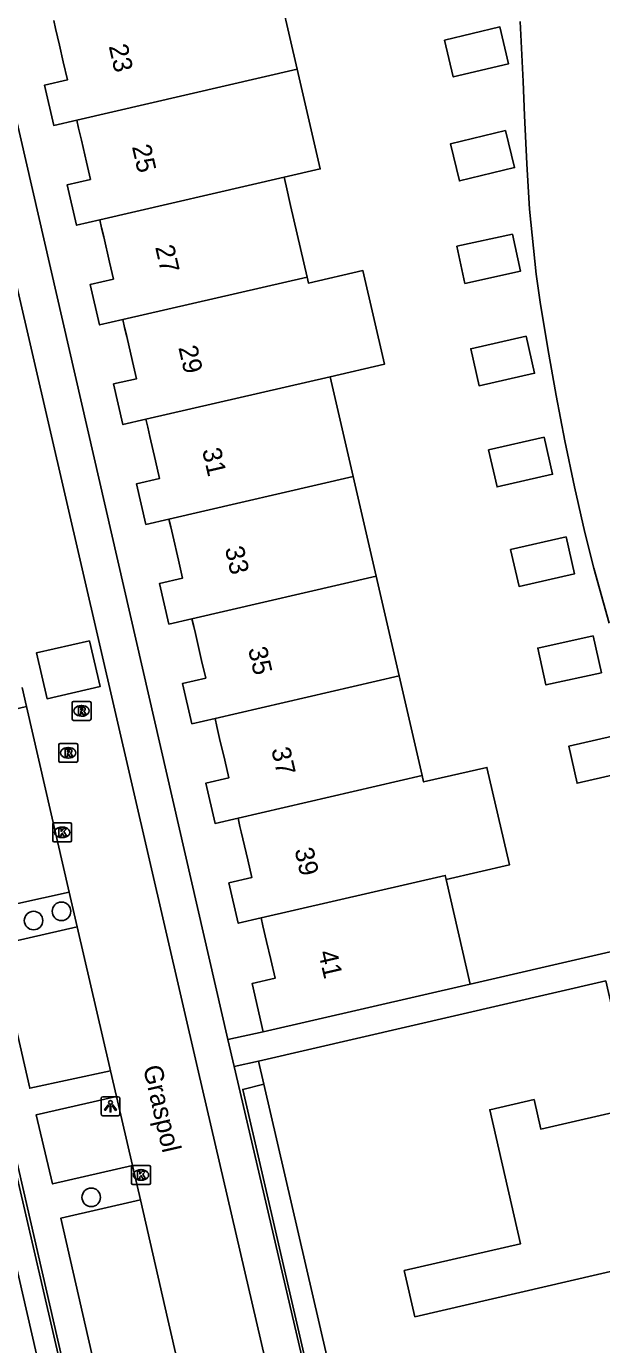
# Model space of a CAD drawing. Extents: x 156414 to 157775, y 382335 to 383765.
# Drawn here: x 156945.4 to 156975.8, y 383519.1 to 383588.6 of the extents above; entities that cross this region are included whole.
import ezdxf

# ---------------------------------------------------------------- set-up
doc = ezdxf.new("R2010")
doc.units = 0
for name, color, linetype in [('IMGEO_Boom', 7, 'Continuous'), ('IMGEO_Kolk', 7, 'Continuous'), ('IMGEO_Lichtpunt', 7, 'Continuous'), ('IMGEO_Openbare_ruimte_label', 7, 'Continuous'), ('IMGEO_Pand', 7, 'Continuous'), ('IMGEO_Pand_nummerreeks', 7, 'Continuous'), ('IMGEO_Pand_overbouw', 7, 'Continuous'), ('IMGEO_Rijbaan_lokaal_gesloten', 7, 'Continuous'), ('IMGEO_Rijbaan_lokaal_open', 7, 'Continuous'), ('IMGEO_Rioolput', 7, 'Continuous'), ('IMGEO_Voetpad_open', 7, 'Continuous')]:
    doc.layers.add(name, color=color, linetype=linetype)

msp = doc.modelspace()

# ---------------------------------------------------------------- linework, layer by layer
at = {"layer": 'IMGEO_Boom'}
for centre in [(156947.289, 383541.915), (156945.817, 383541.428), (156948.858, 383526.824)]:
    msp.add_circle(centre, 0.489, dxfattribs=at)
at = {"layer": 'IMGEO_Kolk'}
for p, q in [((156946.825, 383545.656), (156946.825, 383546.508)), ((156946.9, 383546.582), (156947.752, 383546.582)), ((156947.826, 383546.508), (156947.826, 383545.656)), ((156947.336, 383545.802), (156947.311, 383545.802)), ((156947.313, 383546.362), (156947.338, 383546.362)), ((156947.752, 383545.582), (156946.9, 383545.582)), ((156950.984, 383527.578), (156950.984, 383528.43)), ((156951.059, 383528.504), (156951.911, 383528.504)), ((156951.985, 383528.43), (156951.985, 383527.578)), ((156951.495, 383527.724), (156951.47, 383527.724)), ((156951.472, 383528.284), (156951.497, 383528.284)), ((156951.911, 383527.504), (156951.059, 383527.504))]:
    msp.add_line(p, q, dxfattribs=at)
for points in [[(156946.825, 383545.656), (156946.825, 383546.508)], [(156946.9, 383546.582), (156947.752, 383546.582)], [(156947.826, 383546.508), (156947.826, 383545.656)], [(156947.146, 383546.282), (156947.269, 383546.282), (156947.269, 383546.131), (156947.399, 383546.282), (156947.563, 383546.282), (156947.417, 383546.131), (156947.57, 383545.882), (156947.418, 383545.882), (156947.333, 383546.046), (156947.269, 383545.979), (156947.269, 383545.882), (156947.146, 383545.882), (156947.146, 383546.282)], [(156947.752, 383545.582), (156946.9, 383545.582)], [(156950.984, 383527.578), (156950.984, 383528.43)], [(156951.059, 383528.504), (156951.911, 383528.504)], [(156951.985, 383528.43), (156951.985, 383527.578)], [(156951.305, 383528.204), (156951.428, 383528.204), (156951.428, 383528.053), (156951.558, 383528.204), (156951.722, 383528.204), (156951.576, 383528.053), (156951.729, 383527.804), (156951.577, 383527.804), (156951.492, 383527.968), (156951.428, 383527.901), (156951.428, 383527.804), (156951.305, 383527.804), (156951.305, 383528.204)], [(156951.911, 383527.504), (156951.059, 383527.504)]]:
    msp.add_lwpolyline(points, dxfattribs=at)
for centre, start, end in [((156946.902, 383546.506), 91.55205, 178.44795), ((156946.902, 383546.506), 91.55205, 178.44795), ((156947.75, 383546.506), 1.55205, 88.44795), ((156947.75, 383546.506), 1.55205, 88.44795), ((156946.902, 383545.658), 181.55205, 268.44795), ((156946.902, 383545.658), 181.55205, 268.44795), ((156947.75, 383545.658), 271.55205, 358.44795), ((156947.75, 383545.658), 271.55205, 358.44795), ((156951.061, 383528.428), 91.55205, 178.44795), ((156951.061, 383528.428), 91.55205, 178.44795), ((156951.909, 383528.428), 1.55205, 88.44795), ((156951.909, 383528.428), 1.55205, 88.44795), ((156951.061, 383527.58), 181.55205, 268.44795), ((156951.061, 383527.58), 181.55205, 268.44795), ((156951.909, 383527.58), 271.55205, 358.44795), ((156951.909, 383527.58), 271.55205, 358.44795)]:
    msp.add_arc(centre, 0.0765, start, end, dxfattribs=at)
for centre, major_axis, ratio, start_param, end_param in [((156947.312, 383546.082), (-0.387, 0.002), 0.722429, 4.712389, 7.853982), ((156947.337, 383546.082), (-0.39, 0.002), 0.717154, 1.570796, 4.712389), ((156951.471, 383528.004), (-0.387, 0.002), 0.722429, 4.712389, 7.853982), ((156951.496, 383528.004), (-0.39, 0.002), 0.717154, 1.570796, 4.712389)]:
    msp.add_ellipse(centre, major_axis=major_axis, ratio=ratio, start_param=start_param, end_param=end_param, dxfattribs=at)
at = {"layer": 'IMGEO_Lichtpunt'}
for p, q in [((156949.376, 383532.034), (156949.376, 383531.227)), ((156949.376, 383532.034), (156949.376, 383531.227)), ((156950.278, 383532.129), (156949.47, 383532.129)), ((156950.278, 383532.129), (156949.47, 383532.129)), ((156950.372, 383531.227), (156950.372, 383532.034)), ((156950.372, 383531.227), (156950.372, 383532.034)), ((156949.47, 383531.133), (156950.278, 383531.133)), ((156949.47, 383531.133), (156950.278, 383531.133))]:
    msp.add_line(p, q, dxfattribs=at)
for points in [[(156949.75, 383531.698), (156949.789, 383531.67), (156949.601, 383531.408), (156949.563, 383531.435), (156949.75, 383531.698)], [(156949.852, 383531.65), (156949.899, 383531.65), (156949.899, 383531.328), (156949.852, 383531.328), (156949.852, 383531.65)], [(156949.962, 383531.67), (156950, 383531.697), (156950.187, 383531.435), (156950.148, 383531.407), (156949.962, 383531.67)]]:
    msp.add_lwpolyline(points, dxfattribs=at)
msp.add_circle((156949.875, 383531.832), 0.0994, dxfattribs=at)
for centre, start, end in [((156949.47, 383532.034), 90, 180), ((156949.47, 383532.034), 90, 180), ((156950.278, 383532.034), 0, 90), ((156950.278, 383532.034), 0, 90), ((156949.47, 383531.227), 180, 270), ((156949.47, 383531.227), 180, 270), ((156950.278, 383531.227), 270, 0), ((156950.278, 383531.227), 270, 360)]:
    msp.add_arc(centre, 0.0946, start, end, dxfattribs=at)
at = {"layer": 'IMGEO_Pand'}
for points in [[(156958.508, 383591.606), (156959.727, 383586.345)], [(156946.879, 383588.919), (156946.976, 383588.498), (156947.179, 383587.619), (156947.385, 383586.73), (156947.604, 383585.783), (156946.395, 383585.506), (156946.885, 383583.379), (156948.095, 383583.659)], [(156967.503, 383587.886), (156970.426, 383588.579), (156970.887, 383586.633), (156967.964, 383585.94), (156967.503, 383587.886)], [(156959.727, 383586.345), (156948.095, 383583.659)], [(156959.727, 383586.345), (156960.946, 383581.085), (156959.035, 383580.644)], [(156948.095, 383583.659), (156948.194, 383583.231), (156948.341, 383582.597), (156948.609, 383581.436), (156948.818, 383580.532), (156947.592, 383580.25), (156948.084, 383578.114), (156949.31, 383578.397)], [(156970.729, 383583.111), (156971.201, 383581.154), (156968.287, 383580.452), (156967.815, 383582.409), (156970.729, 383583.111)], [(156959.035, 383580.644), (156949.31, 383578.397)], [(156959.035, 383580.644), (156959.139, 383580.192), (156959.378, 383579.159), (156960.25, 383575.382)], [(156949.31, 383578.397), (156949.407, 383577.979), (156949.518, 383577.498), (156949.825, 383576.173), (156950.032, 383575.276), (156948.806, 383574.994), (156949.299, 383572.852), (156950.527, 383573.136)], [(156971.084, 383577.645), (156971.512, 383575.688), (156968.581, 383575.047), (156968.153, 383577.004), (156971.084, 383577.645)], [(156960.25, 383575.382), (156960.324, 383575.06), (156963.194, 383575.722), (156964.335, 383570.783), (156961.464, 383570.12)], [(156950.527, 383573.136), (156960.25, 383575.382)], [(156950.527, 383573.136), (156950.622, 383572.723), (156950.732, 383572.248), (156951.036, 383570.932), (156951.248, 383570.018), (156950.037, 383569.74), (156950.531, 383567.595), (156951.744, 383567.875)], [(156971.81, 383572.258), (156972.252, 383570.302), (156969.325, 383569.642), (156968.884, 383571.598), (156971.81, 383572.258)], [(156961.464, 383570.12), (156951.744, 383567.875)], [(156961.464, 383570.12), (156962.679, 383564.859)], [(156951.744, 383567.875), (156951.838, 383567.466), (156951.953, 383566.966), (156952.248, 383565.69), (156952.464, 383564.756), (156951.251, 383564.477), (156951.744, 383562.333), (156952.959, 383562.614)], [(156972.757, 383566.925), (156973.201, 383564.979), (156970.276, 383564.312), (156969.832, 383566.258), (156972.757, 383566.925)], [(156952.959, 383562.614), (156962.679, 383564.859)], [(156962.679, 383564.859), (156963.894, 383559.597)], [(156952.959, 383562.614), (156953.054, 383562.203), (156953.161, 383561.739), (156953.461, 383560.443), (156953.68, 383559.494), (156952.465, 383559.215), (156952.958, 383557.071), (156954.175, 383557.352)], [(156973.917, 383561.676), (156974.363, 383559.729), (156971.44, 383559.058), (156970.993, 383561.005), (156973.917, 383561.676)], [(156954.175, 383557.352), (156963.894, 383559.597)], [(156963.894, 383559.597), (156965.108, 383554.335)], [(156954.175, 383557.352), (156954.27, 383556.942), (156954.357, 383556.565), (156954.682, 383555.157), (156954.898, 383554.223), (156953.682, 383553.944), (156954.173, 383551.809), (156955.392, 383552.09)], [(156975.351, 383556.455), (156975.782, 383554.504), (156972.853, 383553.857), (156972.422, 383555.808), (156975.351, 383556.455)], [(156965.108, 383554.335), (156955.392, 383552.09)], [(156965.108, 383554.335), (156966.323, 383549.074)], [(156955.392, 383552.09), (156955.488, 383551.67), (156955.634, 383551.038), (156955.901, 383549.887), (156956.117, 383548.951), (156954.905, 383548.673), (156955.394, 383546.549), (156956.607, 383546.829)], [(156976.983, 383551.291), (156977.427, 383549.342), (156974.502, 383548.675), (156974.058, 383550.623), (156976.983, 383551.291)], [(156966.323, 383549.074), (156966.4, 383548.739), (156969.736, 383549.509), (156970.924, 383544.362), (156967.589, 383543.591)], [(156956.607, 383546.829), (156966.323, 383549.074)], [(156956.607, 383546.829), (156956.707, 383546.398), (156956.774, 383546.108), (156957.115, 383544.632), (156957.332, 383543.693), (156956.126, 383543.417), (156956.616, 383541.289), (156957.823, 383541.568)], [(156957.69, 383534.013), (156957.972, 383532.796), (156963.85, 383507.43), (156968.422, 383508.467), (156982.953, 383511.84), (156982.705, 383512.912), (156989.005, 383514.353), (156989.252, 383513.303), (157010.768, 383518.266), (157015.37, 383519.329), (157009.52, 383544.701), (157009.237, 383545.921)], [(156957.823, 383541.568), (156967.538, 383543.812), (156967.589, 383543.591)], [(156967.589, 383543.591), (156968.861, 383538.08)], [(156976.012, 383538.246), (156977.554, 383531.572), (156972.585, 383530.424), (156972.225, 383531.983), (156969.886, 383531.443), (156971.518, 383524.379), (156965.38, 383522.961), (156965.942, 383520.525), (156983.773, 383524.644), (156983.21, 383527.079), (156983.892, 383527.237), (156982.519, 383533.181), (156987.391, 383534.306), (156988.764, 383528.362), (156989.446, 383528.52), (156990.008, 383526.084), (157007.839, 383530.203), (157007.276, 383532.639), (157001.138, 383531.221), (156999.54, 383538.139), (156997.201, 383537.598), (156997.562, 383536.039), (156992.592, 383534.892), (156991.017, 383541.712)], [(156957.823, 383541.568), (156957.922, 383541.141), (156958.11, 383540.326), (156958.331, 383539.371), (156958.559, 383538.385), (156957.352, 383538.108), (156957.937, 383535.558)], [(156976.012, 383538.246), (156957.69, 383534.013)], [(156968.861, 383538.08), (156957.937, 383535.558)], [(156943.169, 383530.669), (156943.453, 383529.439), (156949.3, 383504.064), (156944.724, 383503.001), (156930.232, 383499.646), (156929.984, 383500.718), (156923.662, 383499.252), (156923.91, 383498.181), (156902.362, 383493.194), (156897.784, 383492.142), (156888.666, 383531.548), (156888.381, 383532.781)]]:
    msp.add_lwpolyline(points, dxfattribs=at)
at = {"layer": 'IMGEO_Pand_overbouw'}
for points in [[(156963.85, 383507.43), (156957.972, 383532.796), (156956.852, 383532.518), (156962.713, 383507.17)], [(156949.3, 383504.064), (156950.396, 383504.324), (156944.534, 383529.701), (156943.453, 383529.439)]]:
    msp.add_lwpolyline(points, close=True, dxfattribs=at)
at = {"layer": 'IMGEO_Rijbaan_lokaal_gesloten'}
for points in [[(156961.349, 383504.04), (156954.52, 383533.42), (156931.728, 383631.996), (156925.894, 383657.35)], [(156945.212, 383553.73), (156945.444, 383552.723)], [(156945.444, 383552.723), (156947.701, 383542.925)], [(156947.701, 383542.925), (156948.122, 383541.094)], [(156948.122, 383541.094), (156949.837, 383533.649), (156949.873, 383533.495)], [(156949.873, 383533.495), (156950.191, 383532.137)], [(156950.191, 383532.137), (156951.041, 383528.501)], [(156951.041, 383528.501), (156951.465, 383526.688)], [(156953.469, 383517.942), (156952.904, 383520.376), (156951.465, 383526.688)]]:
    msp.add_lwpolyline(points, dxfattribs=at)
at = {"layer": 'IMGEO_Rijbaan_lokaal_open'}
for points in [[(156976.199, 383557.127), (156975.384, 383560.019), (156974.909, 383561.904), (156974.36, 383564.317), (156973.859, 383566.742), (156973.397, 383569.139), (156972.947, 383571.61), (156972.552, 383574.053), (156972.346, 383575.54), (156971.995, 383578.97), (156971.838, 383581.348), (156971.724, 383583.913), (156971.655, 383585.7), (156971.488, 383588.858)], [(156948.765, 383556.193), (156949.323, 383553.772), (156946.526, 383553.127), (156945.968, 383555.548), (156948.765, 383556.193)], [(156968.861, 383538.08), (156981.805, 383541.068)], [(156957.937, 383535.558), (156956.071, 383535.145)], [(156956.071, 383535.145), (156956.397, 383533.726)], [(156956.397, 383533.726), (156957.69, 383534.013)]]:
    msp.add_lwpolyline(points, dxfattribs=at)
at = {"layer": 'IMGEO_Rioolput'}
for p, q in [((156947.848, 383552.065), (156947.848, 383552.917)), ((156947.923, 383552.991), (156948.775, 383552.991)), ((156948.336, 383552.771), (156948.361, 383552.771)), ((156948.849, 383552.917), (156948.849, 383552.065)), ((156948.359, 383552.211), (156948.334, 383552.211)), ((156948.775, 383551.991), (156947.923, 383551.991)), ((156947.144, 383549.85), (156947.144, 383550.702)), ((156947.219, 383550.776), (156948.071, 383550.776)), ((156948.145, 383550.702), (156948.145, 383549.85)), ((156947.655, 383549.996), (156947.63, 383549.996)), ((156947.632, 383550.556), (156947.657, 383550.556)), ((156948.071, 383549.776), (156947.219, 383549.776))]:
    msp.add_line(p, q, dxfattribs=at)
for points in [[(156947.848, 383552.065), (156947.848, 383552.917)], [(156947.923, 383552.991), (156948.775, 383552.991)], [(156948.849, 383552.917), (156948.849, 383552.065)], [(156948.437, 383552.689), (156948.185, 383552.691), (156948.185, 383552.291)], [(156948.185, 383552.291), (156948.309, 383552.291), (156948.309, 383552.453), (156948.32, 383552.453)], [(156948.363, 383552.61), (156948.309, 383552.61), (156948.309, 383552.529)], [(156948.309, 383552.529), (156948.361, 383552.529)], [(156948.367, 383552.424), (156948.438, 383552.291), (156948.578, 383552.291), (156948.513, 383552.417)], [(156948.775, 383551.991), (156947.923, 383551.991)], [(156947.144, 383549.85), (156947.144, 383550.702)], [(156947.219, 383550.776), (156948.071, 383550.776)], [(156948.145, 383550.702), (156948.145, 383549.85)], [(156947.733, 383550.474), (156947.481, 383550.476), (156947.481, 383550.076)], [(156947.481, 383550.076), (156947.605, 383550.076), (156947.605, 383550.238), (156947.616, 383550.238)], [(156947.659, 383550.395), (156947.605, 383550.395), (156947.605, 383550.314)], [(156947.605, 383550.314), (156947.657, 383550.314)], [(156947.663, 383550.209), (156947.734, 383550.076), (156947.874, 383550.076), (156947.809, 383550.202)], [(156948.071, 383549.776), (156947.219, 383549.776)]]:
    msp.add_lwpolyline(points, dxfattribs=at)
for centre, radius, start, end in [((156947.925, 383552.915), 0.0765, 91.55205, 178.44795), ((156947.925, 383552.915), 0.0765, 91.55205, 178.44795), ((156948.773, 383552.915), 0.0765, 1.55205, 88.44795), ((156948.773, 383552.915), 0.0765, 1.55205, 88.44795), ((156947.925, 383552.067), 0.0765, 181.55205, 268.44795), ((156947.925, 383552.067), 0.0765, 181.55205, 268.44795), ((156948.319, 383552.4), 0.0533, 26.02933, 88.69889), ((156948.345, 383552.718), 0.19, 274.7715, 282.96867), ((156948.369, 383552.514), 0.0964, 77.00612, 93.18647), ((156948.383, 383552.571), 0.0378, 276.66336, 79.67722), ((156948.436, 383552.579), 0.109, 350.36119, 89.41601), ((156948.434, 383552.579), 0.112, 277.58423, 350.98172), ((156948.418, 383552.364), 0.108, 29.51342, 73.79051), ((156948.773, 383552.067), 0.0765, 271.55205, 358.44795), ((156948.773, 383552.067), 0.0765, 271.55205, 358.44795), ((156947.221, 383550.7), 0.0765, 91.55205, 178.44795), ((156947.221, 383550.7), 0.0765, 91.55205, 178.44795), ((156948.069, 383550.7), 0.0765, 1.55205, 88.44795), ((156948.069, 383550.7), 0.0765, 1.55205, 88.44795), ((156947.615, 383550.185), 0.0533, 26.02933, 88.69889), ((156947.641, 383550.503), 0.19, 274.7715, 282.96867), ((156947.665, 383550.299), 0.0964, 77.00612, 93.18647), ((156947.679, 383550.356), 0.0378, 276.66336, 79.67722), ((156947.732, 383550.364), 0.109, 350.36119, 89.41601), ((156947.73, 383550.364), 0.112, 277.58423, 350.98172), ((156947.714, 383550.149), 0.108, 29.51342, 73.79051), ((156947.221, 383549.852), 0.0765, 181.55205, 268.44795), ((156947.221, 383549.852), 0.0765, 181.55205, 268.44795), ((156948.069, 383549.852), 0.0765, 271.55205, 358.44795), ((156948.069, 383549.852), 0.0765, 271.55205, 358.44795)]:
    msp.add_arc(centre, radius, start, end, dxfattribs=at)
for centre, major_axis, ratio, start_param, end_param in [((156948.335, 383552.491), (-0.387, 0.002), 0.722429, 4.712389, 7.853982), ((156948.36, 383552.491), (-0.39, 0.002), 0.717154, 1.570796, 4.712389), ((156947.631, 383550.276), (-0.387, 0.002), 0.722429, 4.712389, 7.853982), ((156947.656, 383550.276), (-0.39, 0.002), 0.717154, 1.570796, 4.712389)]:
    msp.add_ellipse(centre, major_axis=major_axis, ratio=ratio, start_param=start_param, end_param=end_param, dxfattribs=at)
at = {"layer": 'IMGEO_Voetpad_open'}
for points in [[(156956.071, 383535.145), (156934.132, 383630.532)], [(156945.444, 383552.723), (156941.207, 383551.724), (156943.448, 383541.989), (156947.701, 383542.925)], [(156948.122, 383541.094), (156943.876, 383540.129), (156945.614, 383532.576), (156949.873, 383533.495)], [(156956.397, 383533.726), (156962.872, 383505.984)], [(156950.191, 383532.137), (156945.949, 383531.176), (156946.821, 383527.534), (156951.041, 383528.501)], [(156950.784, 383503.18), (156944.422, 383530.944)], [(156951.465, 383526.688), (156947.254, 383525.723), (156948.694, 383519.415), (156949.239, 383517.03), (156953.469, 383517.942)]]:
    msp.add_lwpolyline(points, dxfattribs=at)

# ---------------------------------------------------------------- texts
at = {"layer": 'IMGEO_Openbare_ruimte_label'}
msp.add_text('Graspol', height=1, rotation=282.93881, dxfattribs=at).set_placement((156951.588, 383533.683))
at = {"layer": 'IMGEO_Pand_nummerreeks'}
for s, p in [('23', (156949.777, 383587.563)), ('25', (156951.002, 383582.263)), ('27', (156952.228, 383576.963)), ('29', (156953.453, 383571.663)), ('31', (156954.703, 383566.252)), ('33', (156955.904, 383561.062)), ('35', (156957.129, 383555.762)), ('37', (156958.355, 383550.462)), ('39', (156959.58, 383545.162)), ('41', (156960.831, 383539.752))]:
    msp.add_text(s, height=1, rotation=283.01739, dxfattribs=at).set_placement(p)

doc.saveas('drawing.dxf')
